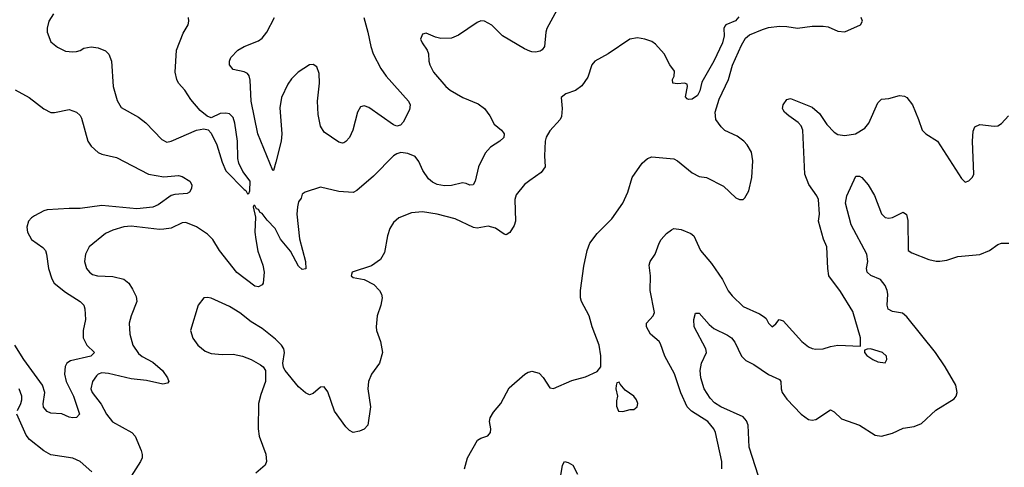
# Model space of a CAD drawing. Header units: inches. Extents: x 1843162 to 1959474, y 907081 to 1016326.
# Tile 644 of 656: x 1927198 to 1932605, y 1001759 to 1004218. Entities that reach past the tile are written whole.
import ezdxf

# ---------------------------------------------------------------- set-up
doc = ezdxf.new("R2010")
doc.units = ezdxf.units.IN
doc.header["$MEASUREMENT"] = 0
doc.layers.add('B9020', color=7, linetype='Continuous')
doc.layers.add('B9030', color=7, linetype='Continuous')

msp = doc.modelspace()

# ---------------------------------------------------------------- linework, layer by layer
at = {"layer": 'B9020', "color": 5}
for points, elevation in [([(1927383.1, 1004250), (1927358.7, 1004210), (1927348.9, 1004171.1), (1927348.7, 1004150), (1927370, 1004096), (1927406.2, 1004066.2), (1927450, 1004044.9), (1927490, 1004040.5), (1927510, 1004043.8), (1927530, 1004048.2), (1927550, 1004060.5), (1927590, 1004068.2), (1927630, 1004063), (1927670, 1004047.3), (1927688.4, 1004028.4), (1927701.6, 1003990), (1927711.8, 1003850), (1927734.1, 1003774.1), (1927754.9, 1003734.9), (1927850, 1003683), (1927890, 1003650.4), (1927979.3, 1003559.3), (1928005.5, 1003545.5), (1928030, 1003550.4), (1928170, 1003610.4), (1928210, 1003618), (1928232.7, 1003612.7), (1928250, 1003594.8), (1928280.8, 1003530), (1928310, 1003434.8), (1928330, 1003387.7), (1928430, 1003284), (1928439.3, 1003279.3), (1928450, 1003262), (1928456.4, 1003263.6), (1928462, 1003278), (1928463.7, 1003330), (1928423.5, 1003383.5), (1928401.1, 1003430), (1928395.8, 1003455.8), (1928394.4, 1003550), (1928379.8, 1003650), (1928370, 1003680.7), (1928350, 1003700.5), (1928330, 1003705.1), (1928298.3, 1003701.7), (1928250, 1003679.3), (1928227.5, 1003687.5), (1928190, 1003719.3), (1928138.6, 1003778.6), (1928104.5, 1003830), (1928069.7, 1003869.7), (1928060.7, 1003890), (1928051.5, 1003930), (1928059.6, 1004050), (1928095.3, 1004144.7), (1928123.7, 1004190), (1928127, 1004210), (1928125.1, 1004230)], 540), ([(1930000, 1004045.3), (1929970, 1004058.4), (1929850, 1004129.7), (1929790, 1004188), (1929750, 1004209.6), (1929730, 1004211.6), (1929710, 1004202.4), (1929607.1, 1004132.9), (1929570, 1004115.8), (1929510, 1004113.8), (1929481.3, 1004121.3), (1929430, 1004143.7), (1929410, 1004139), (1929399.1, 1004110), (1929407.7, 1004090), (1929435.8, 1004050), (1929443.1, 1004030), (1929444.9, 1003990), (1929450.5, 1003970), (1929470.6, 1003930), (1929537.6, 1003850), (1929561.3, 1003830), (1929632.2, 1003790), (1929715.2, 1003755.2), (1929750, 1003730.2), (1929780.2, 1003690), (1929803.7, 1003643.7), (1929844.2, 1003610), (1929855.4, 1003595.4), (1929858.9, 1003590), (1929856, 1003570), (1929835.3, 1003550), (1929783.2, 1003516.8), (1929754.8, 1003485.2), (1929718.4, 1003410), (1929699, 1003330), (1929688.7, 1003311.3), (1929670, 1003308.4), (1929650, 1003318.5), (1929630, 1003322), (1929570, 1003306), (1929530, 1003305.5), (1929490, 1003312.5), (1929465.1, 1003325.1), (1929443.8, 1003343.7), (1929411.7, 1003390), (1929390, 1003438), (1929370, 1003466.9), (1929330, 1003483.5), (1929292, 1003488), (1929270, 1003481.6), (1929250, 1003469.5), (1929141.8, 1003358.2), (1929050, 1003278.7), (1929030, 1003267.8), (1928950, 1003274.5), (1928850, 1003298), (1928766, 1003270), (1928750, 1003259.3), (1928743.5, 1003236.5), (1928730, 1003217.4), (1928722.9, 1003190), (1928720.9, 1003150), (1928734.5, 1003014.5), (1928767.4, 1002890), (1928770, 1002849), (1928750, 1002844.7), (1928730, 1002864.2), (1928685.6, 1002945.6), (1928630, 1003011.2), (1928600.3, 1003070), (1928556.7, 1003116.7), (1928530, 1003153.8), (1928519.1, 1003159.1), (1928510, 1003175.6), (1928499, 1003179), (1928490, 1003197.2), (1928483.5, 1003196.5), (1928481, 1003190), (1928492.7, 1003132.7), (1928488.9, 1003050), (1928494.2, 1003010), (1928505.9, 1002945.9), (1928533.7, 1002870), (1928540.3, 1002830), (1928534.9, 1002770), (1928530, 1002761.2), (1928510.3, 1002749.7), (1928490, 1002753.6), (1928390, 1002828.7), (1928296.3, 1002950), (1928258.7, 1003010), (1928230, 1003040.2), (1928170, 1003080.3), (1928110, 1003102.8), (1928090, 1003102), (1928030, 1003072.9), (1927990, 1003066.6), (1927965.9, 1003065.9), (1927810, 1003084.2), (1927770, 1003080.4), (1927710, 1003061.5), (1927670, 1003042.6), (1927579.5, 1002970), (1927560.3, 1002930), (1927554.6, 1002890), (1927566, 1002850), (1927582.4, 1002830), (1927598.7, 1002818.7), (1927624.7, 1002810), (1927710, 1002806.3), (1927770, 1002792), (1927797.3, 1002770), (1927818, 1002738), (1927837.8, 1002697.8), (1927841.7, 1002670), (1927810.2, 1002590), (1927799.6, 1002550), (1927802.3, 1002490), (1927819.6, 1002430), (1927850, 1002383.2), (1927870, 1002367.3), (1927930, 1002335.8), (1927982.4, 1002290), (1928010.4, 1002250), (1928018, 1002230), (1928010, 1002220.9), (1927984.9, 1002215.1), (1927894.7, 1002234.7), (1927810, 1002244.3), (1927686.5, 1002273.5), (1927650, 1002277.3), (1927630, 1002270.8), (1927619.1, 1002260.9), (1927598.9, 1002230), (1927589.5, 1002190.5), (1927596.9, 1002170), (1927645.4, 1002105.4), (1927675.6, 1002050), (1927708.3, 1002008.4), (1927813.8, 1001950), (1927831.8, 1001930), (1927864.7, 1001850), (1927871.5, 1001828.5), (1927870.3, 1001810), (1927861.7, 1001790), (1927810.3, 1001709.7)], 540), ([(1929087.8, 1004230), (1929110.1, 1004150.1), (1929125.7, 1004070), (1929139.8, 1004030), (1929180.5, 1003950), (1929210, 1003907.5), (1929333.4, 1003770), (1929342, 1003750), (1929337.8, 1003722.2), (1929304.4, 1003655.6), (1929290, 1003638.4), (1929270, 1003633.5), (1929250, 1003639.4), (1929116, 1003736), (1929090, 1003745.3), (1929070, 1003738.3), (1929052.9, 1003710), (1929026.8, 1003610), (1929010, 1003571.5), (1928990, 1003547.8), (1928977.8, 1003542.2), (1928970, 1003538.7), (1928950, 1003544.2), (1928870, 1003599.7), (1928850, 1003632.3), (1928836.4, 1003696.4), (1928833.2, 1003770), (1928843.7, 1003870), (1928842.4, 1003922.4), (1928830, 1003958.9), (1928810, 1003970.8), (1928790, 1003970.7), (1928726.5, 1003930), (1928690, 1003893.3), (1928670, 1003863.5), (1928636.1, 1003790), (1928626.9, 1003733.1), (1928636.8, 1003590), (1928634.4, 1003550), (1928605.5, 1003434.5), (1928591.6, 1003390), (1928588.4, 1003390), (1928506.6, 1003590), (1928468.7, 1003770), (1928464.7, 1003884.7), (1928458.8, 1003910), (1928450, 1003922.6), (1928431.5, 1003931.5), (1928370, 1003943.5), (1928349.7, 1003970.3), (1928349.7, 1003990), (1928357.7, 1004010), (1928396, 1004050), (1928430, 1004070.9), (1928510, 1004101.5), (1928530, 1004116.9), (1928556.2, 1004150), (1928597.1, 1004230)], 520), ([(1927172.7, 1003832.7), (1927250.3, 1003790), (1927330, 1003728.7), (1927370, 1003708.2), (1927390, 1003708.2), (1927470, 1003723.6), (1927510, 1003710.3), (1927530, 1003691.8), (1927537.2, 1003677.2), (1927572.8, 1003550), (1927590, 1003523.7), (1927630, 1003488.9), (1927650, 1003479.6), (1927730, 1003460.9), (1927906.3, 1003370), (1927990, 1003355), (1928070, 1003361.2), (1928090, 1003356.9), (1928133, 1003330), (1928143.8, 1003310), (1928141.6, 1003290), (1928130.5, 1003270), (1928117.7, 1003262.3), (1928050, 1003258.3), (1928030, 1003251.8), (1927958.6, 1003201.4), (1927930, 1003188.4), (1927841.1, 1003178.9), (1927650, 1003196.4), (1927530, 1003179.8), (1927470, 1003180.9), (1927350, 1003172.9), (1927330, 1003168.1), (1927278.9, 1003141.1), (1927262.6, 1003130), (1927246.5, 1003110), (1927237.7, 1003077.7), (1927240.3, 1003050), (1927262.6, 1003010), (1927325.8, 1002965.8), (1927339.6, 1002950), (1927346.2, 1002930), (1927355.9, 1002850), (1927374.4, 1002794.4), (1927388.1, 1002770), (1927450, 1002721.5), (1927530.3, 1002670), (1927550.2, 1002650), (1927556, 1002630), (1927560.2, 1002570), (1927546.7, 1002510), (1927547.6, 1002470), (1927567, 1002430), (1927608.9, 1002390), (1927588.7, 1002370), (1927476.6, 1002343.4), (1927456.5, 1002330), (1927447.5, 1002312.5), (1927444.8, 1002270), (1927452.9, 1002230), (1927493.1, 1002150), (1927526.4, 1002050), (1927510, 1002031.8), (1927490.3, 1002029.7), (1927470, 1002033.6), (1927430, 1002051.6), (1927370, 1002056.9), (1927350, 1002065.7), (1927337.8, 1002077.8), (1927329.3, 1002089.3), (1927326.5, 1002106.5), (1927335.6, 1002170), (1927323.9, 1002210), (1927220.2, 1002350), (1927171.7, 1002430)], 520), ([(1930000, 1003333.7), (1929970, 1003311.8), (1929924, 1003256), (1929916.5, 1003230), (1929920.9, 1003110), (1929913.4, 1003086.6), (1929890, 1003048.2), (1929870, 1003035.8), (1929858.8, 1003038.8), (1929810, 1003072), (1929770, 1003083.1), (1929710, 1003073.1), (1929690, 1003075.3), (1929590, 1003123.1), (1929489.8, 1003149.8), (1929410, 1003162), (1929350, 1003157.4), (1929280.7, 1003130), (1929250, 1003104.5), (1929230.3, 1003070), (1929217.4, 1003030), (1929202, 1002938), (1929178.8, 1002901.2), (1929130, 1002865.2), (1929024.7, 1002830), (1929018, 1002810), (1929030, 1002801), (1929090, 1002791), (1929142.5, 1002762.5), (1929174, 1002730), (1929184.9, 1002710), (1929188, 1002690), (1929181.6, 1002650), (1929161.3, 1002590), (1929154.9, 1002530), (1929157, 1002510), (1929179.5, 1002450), (1929190.5, 1002389.5), (1929174, 1002330), (1929130.6, 1002270), (1929113.4, 1002230), (1929110.5, 1002190), (1929124.9, 1002090), (1929110.7, 1001990), (1929090, 1001968.7), (1929063.5, 1001956.5), (1929030, 1001949.2), (1929010, 1001961.2), (1928990, 1001981.2), (1928926.7, 1002066.7), (1928890, 1002174), (1928870, 1002201.2), (1928850, 1002199), (1928810, 1002164), (1928790, 1002157.2), (1928767.2, 1002167.2), (1928730, 1002201.2), (1928656, 1002290), (1928647.2, 1002307.2), (1928643.7, 1002330), (1928652.3, 1002390), (1928649.3, 1002410), (1928636, 1002430), (1928602.3, 1002462.3), (1928530, 1002520.9), (1928470, 1002557), (1928407.7, 1002607.7), (1928350, 1002642.9), (1928250, 1002687), (1928230, 1002692.3), (1928210, 1002689.3), (1928178, 1002650), (1928136.3, 1002510), (1928148.5, 1002468.5), (1928177.3, 1002430), (1928216.1, 1002396.1), (1928250, 1002383), (1928310, 1002378), (1928370, 1002380.7), (1928422, 1002370), (1928470, 1002350.8), (1928521.1, 1002321.1), (1928536, 1002310), (1928547.3, 1002290), (1928548.2, 1002230), (1928521.7, 1002158.3), (1928510.4, 1002110), (1928508, 1001970), (1928513, 1001930), (1928550.7, 1001830), (1928554, 1001790), (1928546, 1001770), (1928494, 1001726)], 560), ([(1929640.9, 1001750), (1929657.2, 1001810), (1929712.9, 1001907.1), (1929730, 1001918.8), (1929769.4, 1001930.6), (1929782.7, 1001950), (1929786, 1001970), (1929778, 1002010), (1929782, 1002030), (1929799.1, 1002060.9), (1929840.9, 1002110), (1929885.6, 1002194.4), (1929972.7, 1002270), (1929990, 1002281.6), (1930000, 1002283.8)], 560), ([(1927186, 1002070), (1927205.4, 1002110), (1927209.3, 1002130), (1927209.2, 1002150), (1927195.2, 1002190)], 540), ([(1927594.1, 1001734.1), (1927530, 1001791), (1927490, 1001808.7), (1927370, 1001826.9), (1927330, 1001849.1), (1927251.5, 1001911.5), (1927234.5, 1001934.5), (1927182.6, 1002050)], 540)]:
    msp.add_lwpolyline(points, dxfattribs=dict(at, elevation=elevation))
at = {"layer": 'B9030', "color": 5}
for points, elevation in [([(1930158.3, 1004290), (1930093.4, 1004170), (1930087.2, 1004150), (1930079.5, 1004070), (1930068, 1004052), (1930055.3, 1004044.7), (1930030, 1004038.9), (1930010, 1004041), (1930000, 1004045.3)], 540), ([(1931147.1, 1004232.9), (1931128.8, 1004211.2), (1931076, 1004190), (1931070, 1004182), (1931064, 1004170), (1931067.3, 1004130), (1931057.3, 1004090), (1931010, 1003989.2), (1930944.7, 1003875.3), (1930933.4, 1003826.6), (1930919.2, 1003800.8), (1930890, 1003782), (1930870, 1003779.3), (1930862.5, 1003782.5), (1930854, 1003794), (1930866, 1003850), (1930863.1, 1003863.1), (1930849.3, 1003869.3), (1930810, 1003866), (1930784, 1003870), (1930782.4, 1003890), (1930792.3, 1003907.7), (1930794.3, 1003934.3), (1930767.6, 1003970), (1930737.4, 1004030), (1930690, 1004083.5), (1930670, 1004098.3), (1930631.6, 1004111.6), (1930590, 1004118.2), (1930549.2, 1004110.8), (1930430.2, 1004029.8), (1930355.5, 1003990), (1930340.3, 1003970), (1930318, 1003902), (1930285, 1003855.1), (1930250, 1003829.6), (1930198, 1003810), (1930171, 1003790), (1930176.3, 1003730), (1930173.3, 1003686.7), (1930165.5, 1003670), (1930110, 1003606.6), (1930090, 1003572.7), (1930083.6, 1003550), (1930079.7, 1003470), (1930084.2, 1003410), (1930061.3, 1003378.7), (1930000, 1003333.7)], 560), ([(1930000, 1002283.8), (1930010, 1002286), (1930050, 1002275.5), (1930071.8, 1002251.8), (1930110, 1002194.8), (1930130, 1002190.8), (1930230, 1002236.3), (1930304.7, 1002255.3), (1930370, 1002284.7), (1930388.9, 1002311.1), (1930389.3, 1002370.7), (1930379.7, 1002430), (1930341.3, 1002530), (1930324.4, 1002590), (1930282.6, 1002670), (1930277.4, 1002690), (1930276.9, 1002730), (1930296.1, 1002863.9), (1930315.1, 1002950), (1930329.6, 1002990), (1930370, 1003043.8), (1930450, 1003123), (1930509.6, 1003210), (1930538.4, 1003270), (1930560.9, 1003350), (1930616.2, 1003430), (1930645.2, 1003454.8), (1930670, 1003463.7), (1930790, 1003453.4), (1930810, 1003442.4), (1930890, 1003377.3), (1930930, 1003356.3), (1930970, 1003350.4), (1931063.7, 1003303.7), (1931130, 1003239.3), (1931150, 1003230.6), (1931170, 1003230.8), (1931180.9, 1003239.1), (1931202.6, 1003277.4), (1931218.9, 1003350), (1931223.3, 1003443.3), (1931215.8, 1003490), (1931193.3, 1003530), (1931174.5, 1003550), (1931137.8, 1003577.8), (1931069.8, 1003609.8), (1931049.5, 1003630), (1931021.6, 1003670), (1931016.2, 1003710), (1931038.3, 1003781.7), (1931089.4, 1003890), (1931112.4, 1003967.6), (1931161.7, 1004078.3), (1931183.6, 1004116.4), (1931206, 1004134), (1931276.1, 1004163.9), (1931310, 1004174.4), (1931370, 1004183.1), (1931410, 1004181.3), (1931470, 1004170.5), (1931550, 1004181.6), (1931610, 1004183), (1931638, 1004178), (1931690, 1004154.8), (1931730, 1004151), (1931815.3, 1004190), (1931825.2, 1004210), (1931819.3, 1004230)], 560), ([(1931053.7, 1001750), (1931054.5, 1001790), (1931019.1, 1001950), (1931009.8, 1001970), (1930976.4, 1002010), (1930886.5, 1002066.5), (1930863.7, 1002090), (1930827.9, 1002167.9), (1930793, 1002273), (1930739.9, 1002370), (1930717, 1002437), (1930709.7, 1002450), (1930661.7, 1002490), (1930639.7, 1002530), (1930640.5, 1002550), (1930676.3, 1002590), (1930683.5, 1002610), (1930660.3, 1002730), (1930661.2, 1002810), (1930655.3, 1002870), (1930659.7, 1002890), (1930687.2, 1002930), (1930708.7, 1002990), (1930720.4, 1003010), (1930750, 1003042.4), (1930776.6, 1003063.4), (1930790, 1003070.3), (1930830, 1003065.2), (1930883.1, 1003043.1), (1930900.3, 1003030), (1930937.3, 1002950), (1930997.5, 1002877.5), (1931057.3, 1002790), (1931088.2, 1002728.2), (1931110, 1002700.5), (1931170, 1002641.6), (1931261.4, 1002601.4), (1931286.1, 1002586.1), (1931296.5, 1002576.5), (1931310, 1002551), (1931330, 1002531), (1931350, 1002546.8), (1931369.4, 1002570.6), (1931390, 1002563.8), (1931493.4, 1002450), (1931530, 1002420.3), (1931550, 1002411.7), (1931570, 1002407.4), (1931610, 1002408.9), (1931650, 1002423.1), (1931690, 1002430.3), (1931815.3, 1002424.7), (1931814.5, 1002470), (1931773.8, 1002613.8), (1931704.7, 1002724.7), (1931641.7, 1002810), (1931635.1, 1002850), (1931631.1, 1002970), (1931612.6, 1003012.6), (1931584.2, 1003110), (1931590.9, 1003150), (1931584.7, 1003230), (1931575.6, 1003250), (1931531.8, 1003311.8), (1931509.8, 1003370), (1931499.1, 1003610), (1931490, 1003634.3), (1931473.7, 1003653.7), (1931421.6, 1003690), (1931397.6, 1003710), (1931390, 1003722.7), (1931386.3, 1003730), (1931389.7, 1003750), (1931410, 1003779.3), (1931430, 1003784.9), (1931550, 1003736.9), (1931590, 1003703.2), (1931630, 1003642), (1931670, 1003599.1), (1931690, 1003587.2), (1931730, 1003581.3), (1931788.4, 1003591.5), (1931838.3, 1003621.7), (1931860.9, 1003650), (1931910, 1003761), (1931930, 1003780.7), (1931970, 1003784.9), (1932030, 1003802), (1932057.1, 1003797.1), (1932070, 1003790.8), (1932100.4, 1003750), (1932134.4, 1003670), (1932153, 1003610), (1932174, 1003590), (1932237.3, 1003550), (1932370, 1003344.7), (1932390, 1003326), (1932410, 1003332), (1932430, 1003352), (1932437.2, 1003370), (1932429.6, 1003550), (1932434, 1003606), (1932442.7, 1003630), (1932470, 1003641.6), (1932550, 1003632.4), (1932570, 1003635.5), (1932590, 1003647.3), (1932627, 1003690)], 540), ([(1931254.5, 1001710), (1931203.9, 1001870), (1931198.8, 1001990), (1931190, 1002014.2), (1931170, 1002036.1), (1931048.4, 1002090), (1931012.9, 1002112.9), (1930990, 1002138.7), (1930956.8, 1002190), (1930938.7, 1002250), (1930935.6, 1002290), (1930942, 1002330), (1930969.6, 1002390), (1930966, 1002410), (1930902.2, 1002530), (1930899.5, 1002570), (1930910, 1002606), (1930930, 1002606), (1930984, 1002544), (1931010, 1002521.5), (1931085, 1002485), (1931106, 1002470), (1931125.2, 1002445.2), (1931162.6, 1002370), (1931185.7, 1002345.7), (1931230, 1002323.1), (1931310, 1002268.2), (1931370, 1002241.1), (1931378.5, 1002230), (1931380.2, 1002190), (1931385.6, 1002170), (1931410, 1002133.7), (1931490, 1002050.3), (1931530, 1002020.4), (1931550, 1002017.1), (1931570, 1002021.6), (1931650, 1002074), (1931670, 1002062.8), (1931710, 1002025.5), (1931810, 1001990.4), (1931895.3, 1001935.3), (1931930.4, 1001930.4), (1931990, 1001945.3), (1932050, 1001972.9), (1932110, 1001982), (1932150, 1001998.7), (1932227.9, 1002072.1), (1932330, 1002134), (1932340.7, 1002150), (1932346, 1002170), (1932338.5, 1002210), (1932280.4, 1002310), (1932227.2, 1002390), (1932070, 1002586.2), (1932045.1, 1002605.1), (1931990, 1002615.3), (1931967.9, 1002627.9), (1931961.1, 1002650), (1931965, 1002710), (1931962.2, 1002730), (1931950, 1002758.3), (1931924.4, 1002790), (1931871.7, 1002811.7), (1931851.4, 1002830), (1931847.6, 1002850), (1931855.2, 1002890), (1931849.9, 1002930), (1931764.5, 1003090), (1931733.4, 1003210), (1931739.8, 1003250), (1931790, 1003357.3), (1931810, 1003358.7), (1931823, 1003350), (1931856.9, 1003310), (1931891.9, 1003251.9), (1931930, 1003150.5), (1931950, 1003131.8), (1931970, 1003127.9), (1931990, 1003130.3), (1932050, 1003160.5), (1932067.1, 1003147.1), (1932074.4, 1003114.4), (1932076.5, 1002950), (1932096.3, 1002936.3), (1932190, 1002900.2), (1932229.7, 1002890.3), (1932250, 1002890.3), (1932290, 1002896.5), (1932350, 1002917.4), (1932470, 1002927), (1932522.7, 1002950), (1932570, 1002983), (1932590, 1002990.5), (1932630, 1002990.7)], 520), ([(1930155.3, 1001624.7), (1930179.7, 1001770), (1930189.7, 1001790.3), (1930210, 1001784.9), (1930234.9, 1001770), (1930261.3, 1001721.3)], 540)]:
    msp.add_lwpolyline(points, dxfattribs=dict(at, elevation=elevation))
for points, elevation in [([(1931870, 1002408.7), (1931851.6, 1002408.4), (1931838, 1002402), (1931838, 1002390), (1931850, 1002372), (1931882, 1002350), (1931910, 1002338), (1931950, 1002332), (1931959, 1002350), (1931957.2, 1002370), (1931935.3, 1002390)], 540), ([(1930490, 1002226), (1930478, 1002222), (1930472.7, 1002207.3), (1930472, 1002190), (1930481, 1002150), (1930475.3, 1002124.7), (1930475.3, 1002095.3), (1930487.1, 1002067.1), (1930510, 1002064.7), (1930550, 1002076), (1930570, 1002076), (1930588.7, 1002090), (1930592, 1002110), (1930585.2, 1002130), (1930570, 1002149), (1930522, 1002182), (1930494.6, 1002214.6)], 560)]:
    msp.add_lwpolyline(points, close=True, dxfattribs=dict(at, elevation=elevation))

doc.saveas('drawing.dxf')
